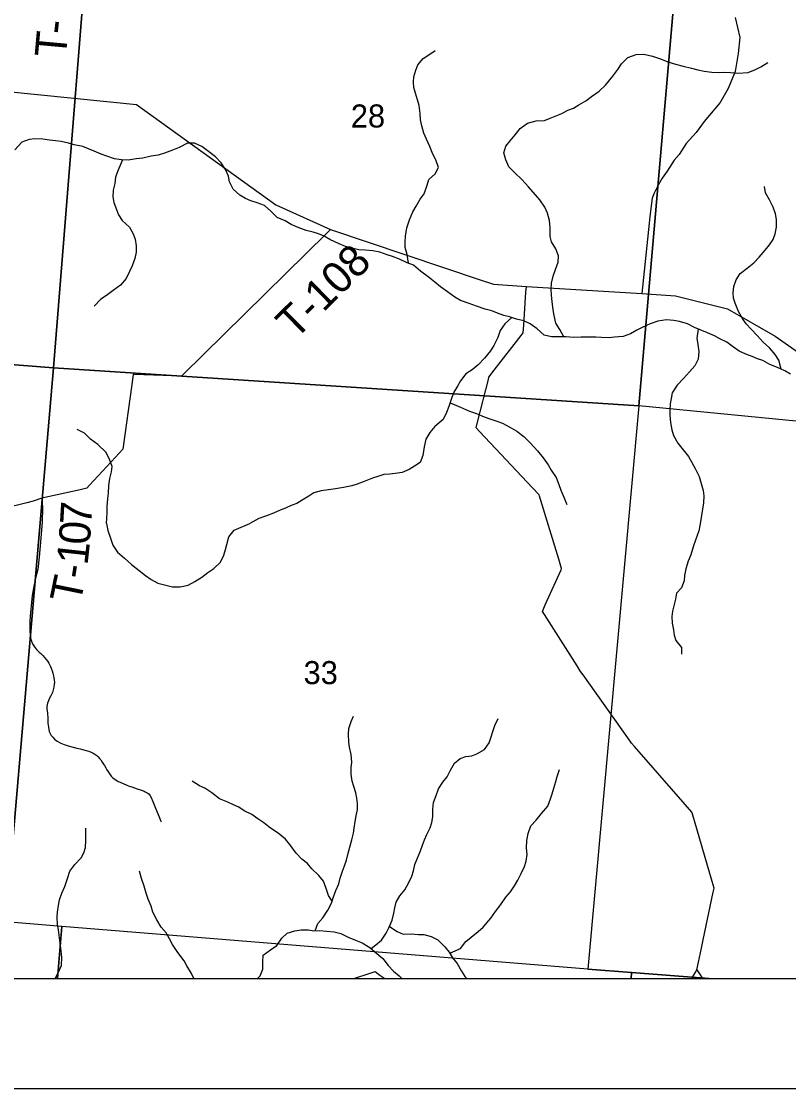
# Model space of a CAD drawing. Extents: x 0 to 42, y 0 to 22.
# Drawn here: x 5.931 to 6.628, y 14 to 14.969 of the extents above; entities that cross this region are included whole.
import ezdxf

# ---------------------------------------------------------------- set-up
doc = ezdxf.new("R2010")
doc.units = 0
for name, color, linetype in [('GM_X_County_Road', 7, 'Continuous'), ('GM_X_Minor_River', 7, 'Continuous'), ('GM_X_Section', 7, 'Continuous'), ('GM_X_Section_Text', 7, 'Continuous'), ('GM_X_State_Route', 7, 'Continuous'), ('GM_X_Township_Road', 7, 'Continuous'), ('GM_X_Township_Road_Text', 7, 'Continuous'), ('GM_X_Unincorporated', 7, 'Continuous'), ('SH_Cut_Line', 7, 'Continuous'), ('SH_Data', 7, 'Continuous')]:
    doc.layers.add(name, color=color, linetype=linetype)

msp = doc.modelspace()

# ---------------------------------------------------------------- linework, layer by layer
at = {"layer": 'GM_X_County_Road'}
for points in [[(6.55014, 14.13512), (6.55921, 14.17833), (6.56, 14.18209), (6.55827, 14.18799), (6.54005, 14.25039), (6.53988, 14.25093), (6.53368, 14.25803), (6.48762, 14.31073), (6.48504, 14.31368), (6.48151, 14.31863), (6.441, 14.37572), (6.43873, 14.3789), (6.43546, 14.38403), (6.40586, 14.43039), (6.404, 14.43328), (6.40668, 14.43926), (6.42099, 14.4712), (6.42146, 14.47226), (6.41887, 14.48071), (6.40132, 14.53808), (6.40097, 14.53919), (6.39491, 14.54562), (6.34693, 14.59658), (6.34385, 14.59985), (6.34519, 14.60519), (6.35494, 14.64397), (6.35542, 14.64587), (6.36034, 14.65224), (6.38479, 14.68389), (6.38654, 14.68618), (6.38703, 14.69327), (6.38911, 14.7232), (6.38947, 14.72847)], [(6.53968, 14.1), (6.54286, 14.10531), (6.54444, 14.10794), (6.54586, 14.11472), (6.54853, 14.12744), (6.55014, 14.13512)], [(6.23263, 14.1), (6.24762, 14.10484), (6.252, 14.10624), (6.25641, 14.10314), (6.26088, 14.1)]]:
    msp.add_lwpolyline(points, dxfattribs=at)
at = {"layer": 'GM_X_Minor_River'}
for points in [[(6.28241, 14.74936), (6.28121, 14.75725), (6.27934, 14.76371), (6.27937, 14.76863), (6.27977, 14.77413), (6.28075, 14.78151), (6.28342, 14.78889), (6.28648, 14.79608), (6.28933, 14.80119), (6.29295, 14.80762), (6.29656, 14.81253), (6.29924, 14.82029), (6.30097, 14.8254), (6.30647, 14.83068), (6.30971, 14.83635), (6.30728, 14.84318), (6.30447, 14.8485), (6.30166, 14.85553), (6.29867, 14.86199), (6.29642, 14.86749), (6.29456, 14.87414), (6.29326, 14.87964), (6.29291, 14.88551), (6.29219, 14.89253), (6.2907, 14.89785), (6.28864, 14.90392), (6.28715, 14.90904), (6.28699, 14.91378), (6.28739, 14.91871), (6.28911, 14.92477), (6.29083, 14.92969), (6.29558, 14.93535), (6.30184, 14.9393), (6.30657, 14.9425)], [(6.42356, 14.6825), (6.42, 14.68934), (6.41625, 14.69504), (6.41476, 14.70206), (6.41365, 14.70718), (6.41293, 14.71458), (6.4122, 14.72046), (6.41203, 14.72595), (6.41243, 14.73126), (6.41378, 14.7377), (6.41589, 14.74375), (6.41837, 14.75037), (6.41878, 14.75625), (6.41616, 14.76251), (6.41222, 14.76898), (6.4111, 14.77372), (6.41114, 14.78168), (6.41041, 14.78832), (6.40874, 14.79477), (6.40612, 14.80047), (6.40161, 14.80693), (6.39146, 14.81892), (6.38544, 14.82558), (6.37904, 14.83148), (6.37339, 14.83701), (6.37078, 14.84327), (6.3691, 14.84973), (6.37083, 14.85578), (6.37463, 14.86069), (6.37919, 14.86598), (6.38394, 14.87183), (6.39038, 14.87654), (6.39833, 14.87878), (6.40589, 14.87894), (6.41119, 14.88119), (6.42179, 14.88531), (6.4271, 14.88832), (6.43221, 14.89019), (6.43713, 14.89339), (6.44358, 14.89696), (6.44869, 14.90073), (6.45552, 14.90582), (6.46121, 14.9111), (6.46805, 14.91922), (6.47261, 14.92545), (6.47585, 14.93055), (6.48173, 14.93621), (6.48911, 14.93883), (6.4961, 14.93918), (6.50403, 14.93744), (6.51139, 14.93513), (6.51781, 14.93245), (6.52479, 14.93014), (6.53177, 14.9284), (6.53932, 14.92647), (6.54518, 14.92493), (6.55084, 14.92396), (6.55783, 14.92298), (6.56463, 14.92276), (6.56973, 14.92292), (6.57484, 14.92271), (6.58164, 14.92192), (6.5909, 14.92264), (6.59771, 14.92526), (6.60245, 14.92789), (6.60889, 14.93165)], [(6.16324, 14.79096), (6.15741, 14.79686), (6.15157, 14.802), (6.14497, 14.80431), (6.13931, 14.80604), (6.1344, 14.80815), (6.12912, 14.8112), (6.12329, 14.81673), (6.11992, 14.82337), (6.11881, 14.8285), (6.11619, 14.83457), (6.11224, 14.84047), (6.10698, 14.84618), (6.09963, 14.85171), (6.09454, 14.85552), (6.08813, 14.85858), (6.08152, 14.85842), (6.07413, 14.85467), (6.06789, 14.85204), (6.06069, 14.84942), (6.05502, 14.84755), (6.04877, 14.84663), (6.04102, 14.84496), (6.03516, 14.84423), (6.02778, 14.84294), (6.02174, 14.84334), (6.0155, 14.84432), (6.00852, 14.84662), (6.00324, 14.84854), (5.99683, 14.85123), (5.99173, 14.85333), (5.98645, 14.85544), (5.97871, 14.85699), (5.97361, 14.85834), (5.96682, 14.85989), (5.96172, 14.86048), (5.95643, 14.86126), (5.9502, 14.86205), (5.94302, 14.86227), (5.93791, 14.86173), (5.93129, 14.85929), (5.92483, 14.85231)], [(6.0226, 14.84328), (6.01848, 14.83331), (6.01619, 14.82745), (6.0156, 14.82195), (6.01406, 14.8157), (6.01384, 14.80964), (6.01477, 14.80471), (6.01719, 14.79825), (6.01906, 14.79351), (6.02244, 14.78818), (6.02884, 14.78209), (6.03222, 14.77601), (6.03409, 14.77126), (6.03501, 14.76538), (6.03517, 14.75951), (6.03382, 14.75383), (6.03153, 14.7472), (6.02886, 14.74191), (6.02581, 14.73567), (6.02087, 14.72962), (6.01423, 14.72473), (6.00816, 14.72021), (6.00286, 14.71682), (5.99678, 14.71059)], [(6.62079, 14.65328), (6.61868, 14.66152), (6.61549, 14.66665), (6.61023, 14.67255), (6.60458, 14.67769), (6.59913, 14.68378), (6.59367, 14.68968), (6.58897, 14.69444), (6.58578, 14.6992), (6.58202, 14.70566), (6.57922, 14.71306), (6.57773, 14.71781), (6.57718, 14.72255), (6.57778, 14.72842), (6.58007, 14.73429), (6.58368, 14.74015), (6.58994, 14.74486), (6.59601, 14.74995), (6.60076, 14.75485), (6.60645, 14.76127), (6.61025, 14.76618), (6.61349, 14.77109), (6.61559, 14.77601), (6.61675, 14.78226), (6.61659, 14.78928), (6.61585, 14.79421), (6.61361, 14.80028), (6.61024, 14.80693), (6.60668, 14.81339), (6.60576, 14.81908)], [(6.6294, 14.64858), (6.62412, 14.65164), (6.61752, 14.65489), (6.61054, 14.65758), (6.60432, 14.66102), (6.59941, 14.66274), (6.59451, 14.66466), (6.58866, 14.66677), (6.58262, 14.66964), (6.57773, 14.67327), (6.57151, 14.67784), (6.56529, 14.68091), (6.56038, 14.68339), (6.55397, 14.68626), (6.54718, 14.68895), (6.54228, 14.69124), (6.53568, 14.69431), (6.52869, 14.69661), (6.52341, 14.6974), (6.5166, 14.69799), (6.50885, 14.6967), (6.50185, 14.69446), (6.49465, 14.69108), (6.48992, 14.68864), (6.48405, 14.68544), (6.47723, 14.68282), (6.46948, 14.68229), (6.46457, 14.68174), (6.45776, 14.68215), (6.45247, 14.68237), (6.44567, 14.68221), (6.43925, 14.68242), (6.43263, 14.68208), (6.42545, 14.68249), (6.41997, 14.68251), (6.41241, 14.68274), (6.40562, 14.68428), (6.39921, 14.68981), (6.393, 14.69439), (6.38715, 14.69707), (6.38036, 14.6988), (6.37413, 14.70073), (6.36903, 14.70189), (6.36318, 14.704), (6.35809, 14.7063), (6.35205, 14.70765), (6.34431, 14.71053), (6.33752, 14.71302), (6.32978, 14.71571), (6.3245, 14.71858), (6.31772, 14.72335), (6.31151, 14.72812), (6.30642, 14.73212), (6.30021, 14.73707), (6.29343, 14.74222), (6.28683, 14.74756), (6.28118, 14.74986), (6.2742, 14.75311), (6.26778, 14.75561), (6.26287, 14.75696), (6.25627, 14.75945), (6.24985, 14.76081), (6.24305, 14.76122), (6.23719, 14.76162), (6.23059, 14.76317), (6.2253, 14.76471), (6.21945, 14.7672), (6.21097, 14.77103), (6.20569, 14.77408), (6.20078, 14.776), (6.19588, 14.77773), (6.18946, 14.77928), (6.18229, 14.78177), (6.17588, 14.78464), (6.17041, 14.78789), (6.16324, 14.79096)], [(6.37637, 14.70004), (6.36994, 14.6943), (6.36557, 14.68826), (6.36346, 14.68201), (6.35984, 14.67483), (6.35699, 14.66991), (6.35129, 14.6633), (6.34578, 14.65707), (6.34009, 14.65274), (6.3346, 14.64897), (6.32966, 14.64274), (6.3268, 14.63783), (6.32356, 14.63234), (6.32165, 14.62742), (6.31916, 14.61929), (6.31706, 14.61399), (6.31382, 14.60756), (6.30642, 14.60134), (6.30186, 14.59586), (6.29825, 14.58981), (6.29652, 14.58281), (6.29554, 14.57485), (6.29305, 14.56842), (6.28794, 14.56522), (6.28301, 14.56221), (6.27676, 14.5594), (6.27033, 14.55848), (6.26542, 14.55793), (6.26012, 14.55758), (6.25463, 14.55571), (6.24971, 14.5544), (6.24214, 14.5514), (6.23571, 14.54878), (6.23079, 14.54747), (6.22322, 14.5458), (6.21622, 14.54451), (6.2096, 14.54359), (6.20299, 14.54286), (6.19655, 14.541), (6.19182, 14.53799), (6.18575, 14.53422), (6.18083, 14.5314), (6.17591, 14.52934), (6.17079, 14.52709), (6.16587, 14.52521), (6.15981, 14.52259), (6.15338, 14.51996), (6.14656, 14.51753), (6.13843, 14.51301)], [(6.54552, 14.68972), (6.54431, 14.68138), (6.54523, 14.67569), (6.54615, 14.66924), (6.54536, 14.66242), (6.5425, 14.65637), (6.53757, 14.65071), (6.53225, 14.64485), (6.52636, 14.63863), (6.52199, 14.63182), (6.52083, 14.62671), (6.52005, 14.62179), (6.51965, 14.61629), (6.51963, 14.61136), (6.52036, 14.60492), (6.52146, 14.59828), (6.52295, 14.59296), (6.52708, 14.58612), (6.53197, 14.58003), (6.53667, 14.57395), (6.53948, 14.5692), (6.54323, 14.56235), (6.54641, 14.55571), (6.54828, 14.54944), (6.55014, 14.54299), (6.5505, 14.53825), (6.55047, 14.532), (6.54728, 14.51271)], [(6.32019, 14.62265), (6.32974, 14.61886), (6.33766, 14.61522), (6.34408, 14.61292), (6.35125, 14.61004), (6.3571, 14.60793), (6.36257, 14.6062), (6.36785, 14.60428), (6.37445, 14.60065), (6.38067, 14.59683), (6.38708, 14.59225), (6.39329, 14.58616), (6.39949, 14.57912), (6.40476, 14.57284), (6.40926, 14.56638), (6.41208, 14.56162), (6.41639, 14.55478), (6.41901, 14.54851), (6.42069, 14.54339), (6.4235, 14.53712), (6.4263, 14.53048)], [(6.00803, 14.51311), (6.00863, 14.5229), (6.00866, 14.52839), (6.00944, 14.53578), (6.00984, 14.54071), (6.01025, 14.54753), (6.01104, 14.55397), (6.01276, 14.56003), (6.01335, 14.56476), (6.01092, 14.57141), (6.00736, 14.57787), (6.00021, 14.58491), (5.99362, 14.58968), (5.98816, 14.59501), (5.98156, 14.59845)], [(6.00803, 14.51311), (6.00934, 14.50668), (6.01177, 14.49997), (6.01386, 14.49333), (6.01822, 14.48707), (6.02429, 14.48157), (6.03074, 14.47588), (6.03776, 14.47039), (6.04364, 14.46603), (6.04857, 14.46242), (6.05463, 14.45882), (6.06089, 14.4575), (6.06809, 14.45561), (6.07511, 14.45561), (6.08231, 14.45713), (6.08837, 14.46055), (6.09482, 14.46454), (6.10012, 14.46853), (6.10543, 14.47233), (6.11149, 14.47802), (6.11471, 14.48448), (6.11622, 14.48941), (6.11736, 14.49416), (6.11906, 14.50118), (6.12417, 14.50706), (6.13843, 14.51301)], [(6.54728, 14.51271), (6.54618, 14.50656), (6.54308, 14.49804), (6.54138, 14.49273), (6.53873, 14.48476), (6.53627, 14.47887), (6.53438, 14.47204), (6.53324, 14.46578), (6.53268, 14.46104), (6.53022, 14.45458), (6.52586, 14.44984), (6.52492, 14.44453), (6.52359, 14.43959), (6.52227, 14.43352), (6.52151, 14.42878), (6.5219, 14.42271), (6.52304, 14.41663), (6.5238, 14.4117), (6.52513, 14.40696), (6.53025, 14.40051), (6.53044, 14.39444)], [(6.19763, 14.14344), (6.20019, 14.15004), (6.20455, 14.15516), (6.2091, 14.162), (6.21232, 14.16845), (6.21402, 14.17319), (6.21648, 14.17983), (6.21913, 14.18591), (6.22045, 14.19103), (6.22234, 14.19748), (6.22424, 14.20242), (6.22594, 14.20754), (6.22726, 14.21267), (6.22897, 14.21931), (6.23105, 14.22595), (6.23256, 14.23183), (6.23313, 14.23658), (6.23388, 14.24265), (6.23483, 14.24758), (6.23596, 14.25346), (6.23615, 14.25897), (6.23558, 14.2639), (6.23444, 14.26864), (6.23273, 14.27433), (6.23121, 14.27926), (6.23026, 14.28553), (6.23025, 14.29141), (6.23101, 14.29653), (6.23044, 14.30336), (6.22891, 14.31), (6.22815, 14.31474), (6.22796, 14.32195), (6.22834, 14.32689), (6.23042, 14.33334), (6.23231, 14.33808)], [(6.24857, 14.12711), (6.25271, 14.13053), (6.25783, 14.1349), (6.26199, 14.14116), (6.26445, 14.14609), (6.26748, 14.15293), (6.269, 14.15919), (6.27013, 14.16431), (6.27107, 14.16925), (6.27448, 14.17513), (6.27903, 14.18064), (6.28282, 14.18709), (6.28528, 14.19278), (6.28679, 14.19791), (6.2883, 14.20341), (6.29039, 14.20872), (6.29323, 14.21593), (6.29512, 14.22106), (6.29682, 14.22599), (6.29909, 14.23074), (6.30193, 14.23681), (6.30364, 14.24174), (6.30439, 14.24687), (6.30458, 14.2537), (6.30514, 14.25977), (6.30741, 14.26603), (6.30969, 14.27211), (6.31366, 14.27818), (6.31745, 14.28312), (6.32048, 14.28919), (6.32408, 14.29564), (6.32938, 14.29982), (6.3345, 14.30153), (6.33981, 14.30229), (6.34454, 14.30401), (6.35137, 14.3078), (6.35572, 14.31388), (6.35761, 14.31957), (6.35894, 14.32432), (6.36083, 14.32963), (6.36386, 14.33608)], [(6.31997, 14.12303), (6.32967, 14.12735), (6.3344, 14.13362), (6.33933, 14.13761), (6.34558, 14.14254), (6.35032, 14.14672), (6.35714, 14.15469), (6.36131, 14.16077), (6.36623, 14.16722), (6.37078, 14.17387), (6.37513, 14.1788), (6.37873, 14.18412), (6.38176, 14.18943), (6.38479, 14.19532), (6.38763, 14.20158), (6.38914, 14.2067), (6.39028, 14.21258), (6.38952, 14.21828), (6.38989, 14.2253), (6.39103, 14.23156), (6.39349, 14.23858), (6.39841, 14.24371), (6.40314, 14.24997), (6.40883, 14.25661), (6.41129, 14.26307), (6.4128, 14.26781), (6.41451, 14.27294), (6.41621, 14.27882), (6.41734, 14.28356), (6.41961, 14.28982)], [(6.21294, 14.17018), (6.20966, 14.17528), (6.20776, 14.18173), (6.2051, 14.18837), (6.20093, 14.19349), (6.19448, 14.19955), (6.19069, 14.20448), (6.18557, 14.20827), (6.18044, 14.21396), (6.17456, 14.22174), (6.17077, 14.22648), (6.16394, 14.23198), (6.15712, 14.23653), (6.15105, 14.24145), (6.14555, 14.24506), (6.14005, 14.24904), (6.13323, 14.25226), (6.1283, 14.25567), (6.12355, 14.25775), (6.11825, 14.26003), (6.11066, 14.26325), (6.10365, 14.26855), (6.09739, 14.27272), (6.09246, 14.275), (6.08582, 14.27917)], [(5.96155, 14.1), (5.96404, 14.10529), (5.96726, 14.11174), (5.96763, 14.11915), (5.96706, 14.12522), (5.96611, 14.13205), (5.96516, 14.13944), (5.9644, 14.14419), (5.96364, 14.14912), (5.96325, 14.15557), (5.96363, 14.16031), (5.96457, 14.1662), (5.96533, 14.17151), (5.9676, 14.17758), (5.97025, 14.18366), (5.97252, 14.19087), (5.97479, 14.19732), (5.97934, 14.20339), (5.98521, 14.20947), (5.98748, 14.21421), (5.989, 14.21896), (5.98937, 14.22541), (5.98937, 14.2366)], [(6.08732, 14.1), (6.08535, 14.10442), (6.08118, 14.11144), (6.07852, 14.11618), (6.07283, 14.12358), (6.0679, 14.13098), (6.06543, 14.13591), (6.06221, 14.1416), (6.05765, 14.14672), (6.05386, 14.15335), (6.05007, 14.16037), (6.04855, 14.16568), (6.04589, 14.17213), (6.04399, 14.17763), (6.04228, 14.18389), (6.04, 14.19091), (6.0381, 14.19736)], [(6.14532, 14.1), (6.14771, 14.10257), (6.15018, 14.10864), (6.14998, 14.11528), (6.15036, 14.12116), (6.15699, 14.12591), (6.16267, 14.13009), (6.16722, 14.13673), (6.17234, 14.14129), (6.17916, 14.14338), (6.18503, 14.14433), (6.19148, 14.14415), (6.19641, 14.14339), (6.20152, 14.14359), (6.20778, 14.14302), (6.21498, 14.14227), (6.22105, 14.14094), (6.22769, 14.13753), (6.23413, 14.13469), (6.2402, 14.13242), (6.24721, 14.12825), (6.25196, 14.12427), (6.25897, 14.1182), (6.2639, 14.11175), (6.26884, 14.10663), (6.27396, 14.10246), (6.27642, 14.1)], [(6.265, 14.14733), (6.27204, 14.14268), (6.27753, 14.14041), (6.28474, 14.14042), (6.29156, 14.13985), (6.2963, 14.13985), (6.30313, 14.13815), (6.30919, 14.13512), (6.31526, 14.12867), (6.31944, 14.12393), (6.32247, 14.11881), (6.32664, 14.11369), (6.33063, 14.10667), (6.33366, 14.10193), (6.33545, 14.1)]]:
    msp.add_lwpolyline(points, dxfattribs=at)
at = {"layer": 'GM_X_Section'}
for points in [[(5.46922, 15.20689), (6.00071, 15.16448), (5.95983, 14.65439), (5.42587, 14.69605)], [(6.00071, 15.16448), (6.53505, 15.11904), (6.49171, 14.62012), (5.95983, 14.65439)], [(6.53505, 15.11904), (7.06657, 15.07902), (7.02582, 14.56792), (6.49171, 14.62012)], [(5.42587, 14.69605), (5.95983, 14.65439), (5.91678, 14.15134), (5.46408, 14.19065), (5.38206, 14.19771)], [(5.95983, 14.65439), (6.49171, 14.62012), (6.44525, 14.10857), (5.96755, 14.14714), (5.91678, 14.15134)]]:
    msp.add_lwpolyline(points, close=True, dxfattribs=at)
at = {"layer": 'GM_X_State_Route'}
msp.add_lwpolyline([(5.91848, 14.9055), (6.03522, 14.89354), (6.16201, 14.80241), (6.21167, 14.7802), (6.34756, 14.7345), (6.35953, 14.73036), (6.38947, 14.72847), (6.49427, 14.72185), (6.5249, 14.71992), (6.57221, 14.70815), (6.6155, 14.68312), (6.72319, 14.6078)], dxfattribs=at)
at = {"layer": 'GM_X_Township_Road'}
msp.add_line((6.50089, 14.78574), (6.49427, 14.72185), dxfattribs=at)
for points in [[(4.80642, 14.1), (8.05023, 14.1), (8.06868, 14.30702), (8.08338, 14.51358), (8.1512, 15.24132), (8.15761, 15.31908), (8.1628, 15.37905), (8.16837, 15.44612), (8.16945, 15.45935), (8.16983, 15.46634), (8.17227, 15.49063), (8.24231, 16.32059)], [(6.57897, 14.97242), (6.5835, 14.9543), (6.58169, 14.93981), (6.57897, 14.9235), (6.57263, 14.9081), (6.56539, 14.89542), (6.55089, 14.87821), (6.54365, 14.86824), (6.53459, 14.85828), (6.52825, 14.84832), (6.52372, 14.84288), (6.51738, 14.83291), (6.51285, 14.82657), (6.50923, 14.82023), (6.5056, 14.81298), (6.50379, 14.80846), (6.5015, 14.79173), (6.50089, 14.78574)], [(6.21167, 14.7802), (6.20814, 14.77672), (6.07734, 14.64805), (6.07608, 14.64683), (6.0679, 14.64715), (6.03322, 14.64852), (6.03243, 14.64854), (6.03117, 14.63949), (6.02295, 14.58055), (6.01624, 14.57326), (5.99263, 14.54781), (5.99011, 14.5451), (5.98407, 14.54364), (5.94927, 14.5362), (5.94134, 14.53331), (5.93587, 14.53196), (5.89255, 14.52124)], [(5.94927, 14.5362), (5.95007, 14.52746), (5.94974, 14.51463), (5.94843, 14.49967), (5.94695, 14.48257), (5.94563, 14.47139), (5.94366, 14.4635), (5.94185, 14.4543), (5.94072, 14.4478), (5.93974, 14.43843), (5.93884, 14.42925), (5.93849, 14.42392), (5.93844, 14.41865), (5.93849, 14.41534), (5.93874, 14.41194), (5.93914, 14.40908), (5.93987, 14.40641), (5.94096, 14.4039), (5.94204, 14.40202), (5.94335, 14.40022), (5.94479, 14.39853), (5.94574, 14.39746), (5.94689, 14.39639), (5.94837, 14.395), (5.95026, 14.39319), (5.9519, 14.39142), (5.95322, 14.38974), (5.95474, 14.38784), (5.95585, 14.38624), (5.95696, 14.38382), (5.95798, 14.38193), (5.95864, 14.37946), (5.95938, 14.37712), (5.95996, 14.3749), (5.9602, 14.37297), (5.96066, 14.37083), (5.96074, 14.36898), (5.96061, 14.36688), (5.96037, 14.36446), (5.95971, 14.36207), (5.95889, 14.35965), (5.95749, 14.35669), (5.95613, 14.35385), (5.95531, 14.35217), (5.95465, 14.35007), (5.954, 14.34707), (5.954, 14.34473), (5.95441, 14.34099), (5.95482, 14.33597), (5.95494, 14.33191), (5.95539, 14.32808), (5.95613, 14.32443), (5.95679, 14.32253), (5.95786, 14.32069), (5.95922, 14.31916), (5.9609, 14.31727), (5.96316, 14.31555), (5.96657, 14.3137), (5.96978, 14.31238), (5.97331, 14.31127), (5.98108, 14.30901), (5.98412, 14.30848), (5.98634, 14.30794), (5.98971, 14.30709), (5.99197, 14.30639), (5.99429, 14.30542), (5.99603, 14.30456), (5.99743, 14.30382), (5.99918, 14.30257), (6.00051, 14.30127), (6.00185, 14.29983), (6.0029, 14.29852), (6.00419, 14.29656), (6.00543, 14.29469), (6.00627, 14.29328), (6.00743, 14.29117), (6.00841, 14.28942), (6.00989, 14.28732), (6.01111, 14.28561), (6.01246, 14.28374), (6.01368, 14.28262), (6.01519, 14.2814), (6.01654, 14.28041), (6.01877, 14.27903), (6.02065, 14.27821), (6.02374, 14.27683), (6.0261, 14.27581), (6.0288, 14.27479), (6.031, 14.274), (6.03609, 14.27229), (6.03994, 14.27101), (6.0423, 14.27016), (6.04336, 14.2696), (6.04457, 14.26881), (6.04559, 14.26822), (6.04681, 14.26733), (6.0475, 14.26637), (6.04852, 14.2645), (6.05006, 14.26082), (6.05214, 14.25628), (6.05414, 14.25114), (6.05585, 14.24686), (6.05717, 14.24343), (6.05776, 14.2423)], [(6.54444, 14.10794), (6.54677, 14.1043), (6.54954, 14.1)]]:
    msp.add_lwpolyline(points, dxfattribs=at)
at = {"layer": 'GM_X_Unincorporated'}
for points in [[(6.55558, 14.1), (6.98185, 14.1), (7.02582, 14.56792), (6.49171, 14.62012), (6.44525, 14.10857), (6.48503, 14.10551)], [(5.45648, 14.1), (5.96349, 14.1), (5.96755, 14.14714), (5.91678, 14.15134), (5.46408, 14.19065)], [(5.96349, 14.1), (6.48468, 14.1), (6.48503, 14.10551), (6.44525, 14.10857), (5.96755, 14.14714)], [(6.48468, 14.1), (6.55558, 14.1), (6.48503, 14.10551)]]:
    msp.add_lwpolyline(points, close=True, dxfattribs=at)
at = {"layer": 'SH_Cut_Line'}
msp.add_lwpolyline([(2.1, 20.9), (2.1, 14.1), (8.05023, 14.1), (8.06868, 14.30702), (8.08338, 14.51358), (8.1512, 15.24132), (8.15761, 15.31908), (8.1628, 15.37905), (8.16837, 15.44612), (8.16945, 15.45935), (8.16983, 15.46634), (8.17227, 15.49063), (8.24231, 16.32059)], dxfattribs=at)
at = {"layer": 'SH_Data'}
for p, q in [((2.1, 14.1), (8.9, 14.1)), ((2, 14), (9, 14))]:
    msp.add_line(p, q, dxfattribs=at)

# ---------------------------------------------------------------- texts
at = {"layer": 'GM_X_Section_Text'}
for s, p in [('28', (6.23001, 14.87268)), ('33', (6.18709, 14.36727))]:
    msp.add_text(s, height=0.020928, rotation=0.00001, dxfattribs=at).set_placement(p)
at = {"layer": 'GM_X_Township_Road_Text'}
for s, height, rotation, p in [('-', 0.02841, 83.37408, (5.97296, 14.95639)), ('T', 0.02841, 84.83549, (5.97107, 14.93546)), ('T-108', 0.028409, 44.60309, (6.17943, 14.67921)), ('7', 0.02841, 86.67741, (5.9941, 14.51115)), ('0', 0.02841, 85.92145, (5.99283, 14.49328)), ('1', 0.02841, 83.63378, (5.99078, 14.47466)), ('-', 0.02841, 81.1706, (5.98881, 14.46181)), ('T', 0.02841, 78.44044, (5.98429, 14.43954))]:
    msp.add_text(s, height=height, rotation=rotation, dxfattribs=at).set_placement(p)

doc.saveas('drawing.dxf')
